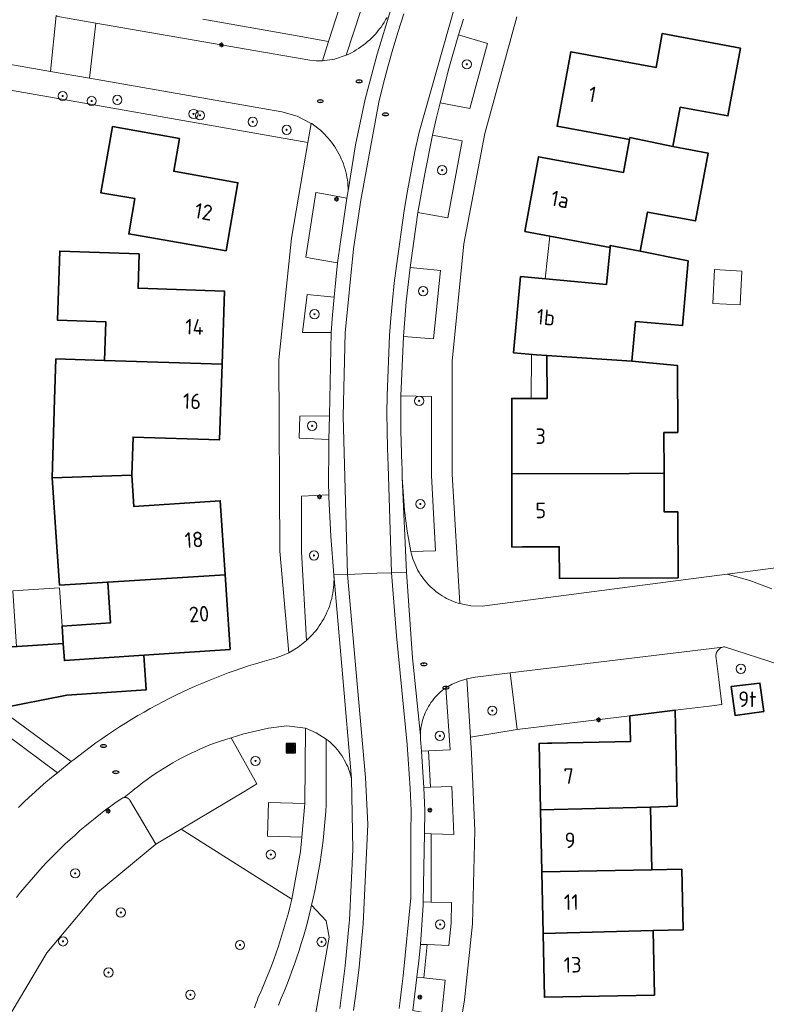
# Model space of a CAD drawing. Header units: metres. Extents: x 152610 to 160096, y 456114 to 462495.
# Tile 553 of 938: x 158863 to 158928, y 459819 to 459904. Entities that reach past the tile are written whole.
import ezdxf
from ezdxf.enums import TextEntityAlignment as Align

# ---------------------------------------------------------------- set-up
doc = ezdxf.new("R2010")
doc.units = ezdxf.units.M
doc.header["$LTSCALE"] = 0.5
doc.layers.get('0').update_dxf_attribs({"linetype": 'CONTINUOUS'})
for name, color, linetype, lineweight in [('B-PV-GR-BEPLANTING_CULTUUR_BOSPLANTSOEN-GV', 251, 'CONTINUOUS', 18), ('B-PV-GR-BEPLANTING_CULTUUR_HEESTERS-GV', 251, 'CONTINUOUS', 18), ('B-PV-GR-BOOM-S', 251, 'CONTINUOUS', 25), ('B-PV-GR-HAAG-GV', 251, 'CONTINUOUS', 13), ('B-PV-IE-MEUBILAIR-S', 251, 'CONTINUOUS', 25), ('B-PV-IE-MEUBILAIR_WEGMEUBILAIR_AFVALBAK-S', 251, 'CONTINUOUS', 25), ('B-PV-OG-BEBOUWING-GV', 6, 'CONTINUOUS', 35), ('B-PV-OG-BEBOUWING-T18', 1, 'CONTINUOUS', 18), ('B-PV-OG-BEBOUWING_OVERBOUWING-GV', 251, 'CONTINUOUS', 18), ('B-PV-OG-BEBOUWING_SCHUUR-GV', 251, 'CONTINUOUS', 18), ('B-PV-OG-TERREIN_BEGROEID-GV', 251, 'CONTINUOUS', 18), ('B-PV-VH-GESLOTENVERHARDING_ASFALT-GV', 251, 'CONTINUOUS', 18), ('B-PV-VH-ONVERHARD_ZAND-GV', 251, 'CONTINUOUS', 18), ('B-PV-VH-OPENVERHARDING_BETONSTRAATSTEEN-GV', 251, 'CONTINUOUS', 18), ('B-PV-VH-OPENVERHARDING_TEGEL-GV', 251, 'CONTINUOUS', 18)]:
    doc.layers.add(name, color=color, linetype=linetype, lineweight=lineweight)
doc.styles.add('NLCS-ISO', font='NLCS-ISO.ttf')
doc.styles.add('NLCS-ISO-M750-T18', font='NLCS-ISO.ttf', dxfattribs={"height": 1.35})

# ---------------------------------------------------------------- blocks, each defined once
blk = doc.blocks.new('SIE-WEG_AFVALBAK-SO')
h = blk.add_hatch(color=256)
h.dxf.hatch_style = 1
h.paths.add_polyline_path([(-1.5, -1.5), (1.5, -1.5), (1.5, 1.5), (-1.5, 1.5)])
for points in [[(-2, -2), (2, -2), (2, 2), (-2, 2)], [(-1.5, -1.5), (1.5, -1.5), (1.5, 1.5), (-1.5, 1.5)]]:
    blk.add_lwpolyline(points, close=True)
blk = doc.blocks.new('SIE-MEUBILAIR_PAAL_LICHTMAST-SO')
for points in [[(-0.62, 0), (-1, 0)], [(-0.71, 0.71), (-0.44, 0.44)], [(0, 1), (0, 0.62)], [(0.44, 0.44), (0.71, 0.71)], [(1, 0), (0.62, 0)], [(-0.71, -0.71), (-0.44, -0.44)], [(0, -0.62), (0, -1)], [(0.44, -0.44), (0.71, -0.71)]]:
    blk.add_lwpolyline(points)
blk.add_circle((0, 0), 0.5)
blk = doc.blocks.new('SIE-MEUBILAIR_PUT_RIOOLPUT-SO')
blk.add_ellipse((0, 0), major_axis=(1.25, 0), ratio=0.54)
at = {"style": 'NLCS-ISO'}
blk.add_text('ri', height=0.75, dxfattribs=at).set_placement((-0.04, 0.07), align=Align.MIDDLE_CENTER)
blk = doc.blocks.new('SGR-BOOM_GBKN-SO')
at = {"linetype": 'ByBlock', "lineweight": 18}
h = blk.add_hatch(color=0, dxfattribs=at)
h.dxf.hatch_style = 1
edge = h.paths.add_edge_path()
edge.add_arc((0, 0), 0.25, 0, 360)
at = {"color": 0, "linetype": 'ByBlock', "lineweight": 18}
for radius in [2, 0.25]:
    blk.add_circle((0, 0), radius, dxfattribs=at)
at = {"color": 0, "linetype": 'ByBlock', "lineweight": 18, "style": 'NLCS-ISO'}
blk.add_attdef('SOORT', (2.5, 0), '', height=1.5, dxfattribs=at)

msp = doc.modelspace()

# ---------------------------------------------------------------- linework, layer by layer
at = {"layer": 'B-PV-GR-BEPLANTING_CULTUUR_BOSPLANTSOEN-GV', "flags": 128}
msp.add_lwpolyline([(158877.069, 459834.137), (158886.651, 459828.066), (158887.416, 459832.187), (158887.531, 459833.435), (158884.538, 459833.52), (158884.622, 459836.451), (158887.8, 459836.36), (158887.83, 459842.89), (158886.234, 459843.077), (158884.64, 459842.88), (158882.486, 459842.404), (158881.394, 459842.059), (158883.629, 459838.049), (158882.49, 459837.37)], close=True, dxfattribs=at)
for points in [[(158883.417, 459818.63), (158883.546, 459818.969), (158883.667, 459819.311), (158883.72, 459819.47), (158883.968, 459820.022), (158884.208, 459820.578), (158884.441, 459821.137), (158884.666, 459821.699), (158884.884, 459822.263), (158885.095, 459822.831), (158885.298, 459823.401), (158885.493, 459823.974), (158885.681, 459824.55), (158885.861, 459825.128), (158886.034, 459825.708), (158886.199, 459826.29), (158886.356, 459826.875), (158886.505, 459827.461), (158886.647, 459828.05), (158886.651, 459828.066), (158877.069, 459834.137), (158874.86, 459832.82), (158869.815, 459828.636), (158865.399, 459823.397), (158861.187, 459816.33)], [(158888.5, 459816.89), (158889.904, 459824.749), (158889.632, 459826.181), (158888.378, 459827.529), (158888.317, 459827.274), (158888.165, 459826.658), (158888.005, 459826.045), (158887.837, 459825.433), (158887.662, 459824.824), (158887.479, 459824.217), (158887.288, 459823.612), (158887.089, 459823.01), (158886.883, 459822.41), (158886.67, 459821.813), (158886.449, 459821.218), (158886.22, 459820.627), (158885.984, 459820.038), (158885.741, 459819.453), (158885.49, 459818.87)]]:
    msp.add_lwpolyline(points, dxfattribs=at)
at = {"layer": 'B-PV-GR-BEPLANTING_CULTUUR_HEESTERS-GV', "flags": 128}
msp.add_lwpolyline([(158866.54, 459904.59), (158869.649, 459904.051), (158888.23, 459900.83), (158888.774, 459900.785), (158889.32, 459900.788), (158889.85, 459902.46), (158886.8, 459903), (158878.932, 459904.407)], dxfattribs=at)
for points in [[(158865.714, 459899.853), (158859.448, 459900.94), (158858.796, 459898.855), (158888.056, 459893.697), (158888.342, 459895.356), (158887.121, 459895.988), (158885.8, 459896.37), (158869.097, 459899.267)], [(158906.2, 459842.76), (158905.59, 459847.7), (158903.29, 459847.4), (158902.565, 459847.316), (158901.85, 459847.165), (158902.164, 459842.095)]]:
    msp.add_lwpolyline(points, close=True, dxfattribs=at)
at = {"layer": 'B-PV-GR-HAAG-GV', "flags": 128}
msp.add_lwpolyline([(158894.55, 459910.99), (158891.38, 459901.27), (158891.602, 459901.373), (158891.821, 459901.484), (158892.036, 459901.602), (158892.247, 459901.726), (158892.454, 459901.858), (158892.656, 459901.996), (158892.854, 459902.141), (158893.047, 459902.292), (158893.235, 459902.449), (158893.418, 459902.612), (158893.595, 459902.782), (158893.767, 459902.957), (158893.933, 459903.137), (158894.093, 459903.323), (158894.246, 459903.514), (158894.394, 459903.709), (158894.535, 459903.91), (158894.669, 459904.115), (158894.797, 459904.324), (158894.918, 459904.537)], dxfattribs=at)
for points in [[(158903.617, 459902.294), (158901.126, 459903.04), (158900.287, 459900.104), (158899.517, 459897.15), (158902.111, 459896.637)], [(158901.441, 459893.832), (158898.867, 459894.341), (158898.182, 459890.987), (158897.597, 459887.615), (158900.18, 459887.155)], [(158888.424, 459883.646), (158890.63, 459883.249), (158890.702, 459883.85), (158890.78, 459884.45), (158890.81, 459884.66), (158891.442, 459888.878), (158889.255, 459889.26), (158888.75, 459889.348), (158887.869, 459883.746)], [(158899.542, 459882.579), (158896.919, 459882.856), (158896.582, 459879.865), (158896.335, 459876.866), (158898.958, 459876.666)], [(158890.318, 459880.285), (158887.977, 459880.508), (158887.581, 459877.207), (158890.081, 459877.211), (158890.188, 459878.749)], [(158898.766, 459871.666), (158896.122, 459871.723), (158896.12, 459868.721), (158896.21, 459865.72), (158896.23, 459865.51), (158896.225, 459865.069), (158896.236, 459864.628), (158896.431, 459861.757), (158896.663, 459859.976), (158896.981, 459858.208), (158899.132, 459858.258), (158898.76, 459864.82)], [(158889.878, 459867.932), (158889.921, 459869.99), (158887.352, 459869.957), (158887.292, 459868.056)], [(158889.87, 459862.93), (158889.864, 459863.128), (158887.511, 459863.019), (158887.492, 459858.181), (158887.936, 459850.503), (158888.112, 459850.666), (158888.282, 459850.834), (158888.446, 459851.008), (158888.604, 459851.187), (158888.757, 459851.372), (158888.903, 459851.561), (158889.042, 459851.756), (158889.175, 459851.955), (158889.302, 459852.158), (158889.421, 459852.365), (158889.534, 459852.576), (158889.639, 459852.791), (158889.737, 459853.01), (158889.828, 459853.231), (158889.911, 459853.455), (158889.987, 459853.682), (158890.055, 459853.912), (158890.115, 459854.143), (158890.168, 459854.376), (158890.213, 459854.612), (158890.25, 459854.848), (158890.279, 459855.085), (158890.3, 459855.324), (158890.313, 459855.563), (158890.318, 459855.802), (158890.315, 459856.041), (158890.31, 459856.18), (158890.047, 459859.552)]]:
    msp.add_lwpolyline(points, close=True, dxfattribs=at)
at = {"layer": 'B-PV-OG-BEBOUWING-GV', "flags": 128}
for points in [[(158925.58, 459901.88), (158918.79, 459903.15), (158918.25, 459900.2), (158910.87, 459901.57), (158909.67, 459895.1), (158915.96, 459893.96), (158915.99, 459894.123), (158919.72, 459893.36), (158920.35, 459896.76), (158924.48, 459896)], [(158876.92, 459894.05), (158871.1, 459895.08), (158870.09, 459889.34), (158873.05, 459888.83), (158872.51, 459885.77), (158880.95, 459884.31), (158881.98, 459890.21), (158876.42, 459891.2)], [(158919.72, 459893.36), (158915.99, 459894.123), (158915.96, 459893.96), (158915.44, 459891.1), (158908.06, 459892.46), (158906.87, 459885.98), (158909.028, 459885.577), (158914.26, 459884.6), (158914.276, 459884.772), (158916.88, 459884.27), (158917.52, 459887.66), (158921.66, 459886.89), (158922.76, 459892.78)], [(158916.88, 459884.27), (158914.276, 459884.772), (158914.26, 459884.6), (158913.96, 459881.39), (158908.682, 459881.871), (158906.5, 459882.07), (158905.9, 459875.46), (158907.893, 459875.289), (158908.787, 459875.212), (158916.16, 459874.73), (158916.47, 459878.17), (158920.55, 459877.81), (158921.05, 459883.43)], [(158873.42, 459884.05), (158866.52, 459884.28), (158866.32, 459878.29), (158870.52, 459878.14), (158870.403, 459874.784), (158880.604, 459874.453), (158880.82, 459880.79), (158873.32, 459881.05)], [(158916.16, 459874.73), (158908.787, 459875.212), (158908.806, 459871.49), (158907.74, 459871.49), (158905.74, 459871.49), (158905.745, 459864.951), (158915.945, 459864.992), (158918.945, 459865.005), (158918.94, 459868.537), (158920.14, 459868.54), (158920.12, 459874.34)], [(158872.78, 459864.85), (158872.89, 459868.14), (158880.38, 459867.89), (158880.604, 459874.453), (158870.403, 459874.784), (158866.189, 459874.921), (158866.08, 459871.39), (158865.87, 459864.61)], [(158880.883, 459856.196), (158880.45, 459862.62), (158872.96, 459862.11), (158872.78, 459864.85), (158865.87, 459864.61), (158866.27, 459858.63), (158866.492, 459855.306), (158870.683, 459855.565)], [(158915.945, 459864.992), (158905.745, 459864.951), (158905.75, 459858.6), (158906.67, 459858.605), (158908.457, 459858.614), (158909.853, 459858.621), (158909.866, 459855.881), (158920.179, 459855.932), (158920.15, 459861.65), (158918.961, 459861.644), (158918.945, 459865.005)], [(158881.32, 459849.71), (158880.883, 459856.196), (158870.683, 459855.565), (158870.92, 459852.02), (158866.73, 459851.74), (158866.83, 459850.243), (158866.93, 459848.746), (158873.81, 459849.21)], [(158866.93, 459848.746), (158866.83, 459850.243), (158860.148, 459849.797), (158857.273, 459847.63), (158861.25, 459844.6), (158867.13, 459845.75), (158874.01, 459846.21), (158873.81, 459849.21)], [(158927.59, 459844.33), (158927.26, 459846.8), (158924.77, 459846.49), (158925.1, 459844)], [(158908.238, 459835.807), (158917.762, 459836.048), (158920.07, 459836.133), (158919.912, 459844.44), (158915.976, 459843.958), (158916.022, 459841.726), (158909.209, 459841.583), (158908.849, 459841.575), (158908.12, 459841.56)], [(158917.878, 459830.607), (158917.762, 459836.048), (158908.238, 459835.807), (158908.348, 459830.412)], [(158908.457, 459825.078), (158917.991, 459825.324), (158920.595, 459825.379), (158920.483, 459830.656), (158917.878, 459830.607), (158908.348, 459830.412)], [(158918.11, 459819.73), (158917.991, 459825.324), (158908.457, 459825.078), (158908.57, 459819.54)]]:
    msp.add_lwpolyline(points, close=True, dxfattribs=at)
at = {"layer": 'B-PV-OG-BEBOUWING_OVERBOUWING-GV', "flags": 128}
for points in [[(158914.26, 459884.6), (158909.041, 459885.575), (158908.646, 459881.874), (158908.682, 459881.871), (158913.96, 459881.39)], [(158907.893, 459875.289), (158907.435, 459875.328), (158907.418, 459871.49), (158907.74, 459871.49), (158908.806, 459871.49), (158908.787, 459875.212)], [(158866.73, 459851.74), (158866.508, 459855.07), (158862.453, 459854.805), (158862.769, 459849.972), (158866.83, 459850.243)]]:
    msp.add_lwpolyline(points, close=True, dxfattribs=at)
at = {"layer": 'B-PV-OG-BEBOUWING_SCHUUR-GV', "flags": 128}
msp.add_lwpolyline([(158925.705, 459882.536), (158923.326, 459882.667), (158923.165, 459879.734), (158925.544, 459879.603)], close=True, dxfattribs=at)
at = {"layer": 'B-PV-OG-TERREIN_BEGROEID-GV', "flags": 128}
for points in [[(158900.39, 459841.01), (158900.013, 459846.394), (158899.849, 459846.274), (158899.69, 459846.148), (158899.535, 459846.016), (158899.386, 459845.878), (158899.243, 459845.734), (158899.105, 459845.584), (158898.974, 459845.429), (158898.848, 459845.27), (158898.729, 459845.105), (158898.617, 459844.936), (158898.511, 459844.762), (158898.412, 459844.585), (158898.321, 459844.403), (158898.236, 459844.218), (158898.159, 459844.031), (158898.089, 459843.84), (158898.027, 459843.646), (158897.972, 459843.451), (158897.926, 459843.253), (158897.887, 459843.053), (158897.856, 459842.853), (158897.833, 459842.651), (158897.817, 459842.448), (158897.81, 459842.245), (158897.811, 459842.042), (158897.82, 459841.839), (158897.837, 459841.636), (158897.841, 459841.596), (158897.893, 459840.9), (158898.512, 459840.928)], [(158900.72, 459833.66), (158900.55, 459837.84), (158898.683, 459837.773), (158898.11, 459837.75), (158898.196, 459835.751), (158898.17, 459833.75), (158898.735, 459833.731)], [(158898.741, 459827.804), (158898.06, 459827.82), (158898.04, 459827.52), (158897.816, 459824.129), (158898.392, 459824.108), (158900.27, 459824.04), (158900.47, 459825.97), (158900.52, 459827.76)], [(158898.121, 459821.224), (158897.504, 459821.28), (158897.34, 459819.839), (158897.152, 459818.4), (158897.771, 459818.291), (158899.64, 459817.96), (158899.97, 459821.03)]]:
    msp.add_lwpolyline(points, close=True, dxfattribs=at)
for points in [[(158890.833, 459818.575), (158891.295, 459822.281), (158891.64, 459826), (158891.66, 459826.23), (158891.938, 459832.367), (158891.84, 459838.51), (158891.788, 459838.723), (158891.728, 459838.933), (158891.661, 459839.141), (158891.585, 459839.347), (158891.503, 459839.549), (158891.413, 459839.749), (158891.316, 459839.945), (158891.212, 459840.138), (158891.101, 459840.326), (158890.983, 459840.51), (158890.858, 459840.69), (158890.727, 459840.866), (158890.589, 459841.036), (158890.446, 459841.201), (158890.296, 459841.361), (158890.141, 459841.515), (158889.98, 459841.663), (158889.814, 459841.806), (158889.65, 459841.937), (158889.65, 459836.51), (158889.639, 459836.306), (158889.601, 459835.673), (158889.554, 459835.04), (158889.5, 459834.409), (158889.438, 459833.777), (158889.367, 459833.147), (158889.289, 459832.518), (158889.203, 459831.89), (158889.108, 459831.262), (158889.006, 459830.637), (158888.896, 459830.012), (158888.778, 459829.389), (158888.653, 459828.767), (158888.519, 459828.147), (158888.378, 459827.529), (158889.632, 459826.181), (158889.904, 459824.749), (158888.5, 459816.89)], [(158861.187, 459816.33), (158865.399, 459823.397), (158869.815, 459828.636), (158874.86, 459832.82), (158872.612, 459836.634), (158872.608, 459836.641), (158872.603, 459836.649), (158872.598, 459836.656), (158872.593, 459836.663), (158872.588, 459836.67), (158872.583, 459836.677), (158872.578, 459836.684), (158872.573, 459836.691), (158872.567, 459836.698), (158872.562, 459836.705), (158872.556, 459836.711), (158872.55, 459836.718), (158872.544, 459836.724), (158872.538, 459836.73), (158872.532, 459836.736), (158872.526, 459836.742), (158872.519, 459836.748), (158872.513, 459836.754), (158872.506, 459836.76), (158872.5, 459836.765), (158872.493, 459836.771), (158872.486, 459836.776), (158872.479, 459836.782), (158872.472, 459836.787), (158872.465, 459836.792), (158872.458, 459836.796), (158872.451, 459836.801), (158872.443, 459836.806), (158872.436, 459836.81), (158872.428, 459836.815), (158872.421, 459836.819), (158872.413, 459836.823), (158872.405, 459836.827), (158872.398, 459836.831), (158872.39, 459836.834), (158872.382, 459836.838), (158872.374, 459836.841), (158872.366, 459836.845), (158872.358, 459836.848), (158872.349, 459836.851), (158872.341, 459836.854), (158872.333, 459836.856), (158872.325, 459836.859), (158872.316, 459836.861), (158872.308, 459836.864), (158872.299, 459836.866), (158872.291, 459836.868), (158872.283, 459836.87), (158872.274, 459836.871), (158872.266, 459836.873), (158872.257, 459836.874), (158872.248, 459836.875), (158872.24, 459836.876), (158872.231, 459836.877), (158872.222, 459836.878), (158872.214, 459836.879), (158872.205, 459836.879), (158872.196, 459836.88), (158872.188, 459836.88), (158872.179, 459836.88), (158872.17, 459836.88), (158872.162, 459836.88), (158872.153, 459836.879), (158872.144, 459836.879), (158872.136, 459836.878), (158872.127, 459836.877), (158872.007, 459836.849), (158871.898, 459836.792), (158871.429, 459836.465), (158870.965, 459836.132), (158870.505, 459835.792), (158870.05, 459835.445), (158869.6, 459835.093), (158869.156, 459834.734), (158868.716, 459834.369), (158868.281, 459833.997), (158867.852, 459833.62), (158867.427, 459833.237), (158867.009, 459832.848), (158866.596, 459832.453), (158866.188, 459832.052), (158865.786, 459831.646), (158865.39, 459831.234), (158864.999, 459830.816), (158864.615, 459830.393), (158864.236, 459829.965), (158863.863, 459829.532), (158863.497, 459829.093), (158863.136, 459828.649), (158862.782, 459828.201)]]:
    msp.add_lwpolyline(points, dxfattribs=at)
at = {"layer": 'B-PV-VH-GESLOTENVERHARDING_ASFALT-GV', "flags": 128}
for points in [[(158896.387, 459904.845), (158895.89, 459903.33), (158895.422, 459901.806), (158894.983, 459900.273), (158894.574, 459898.732), (158894.194, 459897.184), (158892.629, 459888.7), (158891.997, 459884.482), (158891.281, 459877.184), (158891.121, 459869.963), (158891.496, 459856.226), (158894.04, 459856.326), (158895.303, 459856.375), (158895.011, 459865.666), (158894.954, 459867.184), (158894.92, 459868.703), (158894.909, 459870.223), (158894.922, 459871.742), (158895.138, 459876.947), (158895.252, 459878.465), (158895.388, 459879.982), (158895.547, 459881.496), (158895.729, 459883.008), (158896.412, 459887.803), (158896.695, 459889.509), (158897.003, 459891.21), (158897.337, 459892.907), (158897.695, 459894.598), (158901.305, 459907.377)], [(158901.305, 459907.377), (158897.695, 459894.598), (158897.337, 459892.907), (158897.003, 459891.21), (158896.695, 459889.509), (158896.412, 459887.803), (158895.729, 459883.008), (158895.547, 459881.496), (158895.388, 459879.982), (158895.252, 459878.465), (158895.138, 459876.947), (158894.922, 459871.742), (158894.909, 459870.223), (158894.92, 459868.703), (158894.954, 459867.184), (158895.011, 459865.666), (158895.303, 459856.375), (158896.595, 459856.426), (158896.236, 459864.628), (158896.225, 459865.069), (158896.23, 459865.51), (158896.21, 459865.72), (158896.12, 459868.721), (158896.122, 459871.723), (158896.335, 459876.866), (158896.582, 459879.865), (158896.919, 459882.856), (158897.597, 459887.615), (158898.182, 459890.987), (158898.867, 459894.341), (158899.183, 459895.748), (158899.517, 459897.15), (158900.287, 459900.104), (158901.126, 459903.04), (158901.538, 459904.385)], [(158894.918, 459904.537), (158894.797, 459904.324), (158894.669, 459904.115), (158894.535, 459903.91), (158894.394, 459903.709), (158894.246, 459903.514), (158894.093, 459903.323), (158893.933, 459903.137), (158893.767, 459902.957), (158893.595, 459902.782), (158893.418, 459902.612), (158893.235, 459902.449), (158893.047, 459902.292), (158892.854, 459902.141), (158892.656, 459901.996), (158892.454, 459901.858), (158892.247, 459901.726), (158892.036, 459901.602), (158891.821, 459901.484), (158891.602, 459901.373), (158891.38, 459901.27), (158890.371, 459900.938), (158889.32, 459900.788), (158888.774, 459900.785), (158888.23, 459900.83), (158869.649, 459904.051), (158869.097, 459899.267), (158885.8, 459896.37), (158887.121, 459895.988), (158888.342, 459895.356), (158888.38, 459895.331), (158888.576, 459895.197), (158888.767, 459895.056), (158888.954, 459894.908), (158889.136, 459894.754), (158889.312, 459894.595), (158889.483, 459894.429), (158889.648, 459894.258), (158889.808, 459894.082), (158889.961, 459893.9), (158890.108, 459893.713), (158890.249, 459893.521), (158890.383, 459893.325), (158890.51, 459893.124), (158890.631, 459892.919), (158890.745, 459892.71), (158890.852, 459892.497), (158890.951, 459892.281), (158891.043, 459892.062), (158891.128, 459891.84), (158891.205, 459891.615), (158891.275, 459891.387), (158891.337, 459891.158), (158891.391, 459890.926), (158891.437, 459890.693), (158891.476, 459890.458), (158891.506, 459890.222), (158891.529, 459889.985), (158891.543, 459889.748), (158891.55, 459889.51), (158892.193, 459893.502), (158893.026, 459897.459), (158894.046, 459901.371), (158895.25, 459905.23)], [(158895.25, 459905.23), (158894.046, 459901.371), (158893.026, 459897.459), (158892.193, 459893.502), (158891.55, 459889.51), (158891.442, 459888.878), (158890.81, 459884.66), (158890.78, 459884.45), (158890.702, 459883.85), (158890.63, 459883.249), (158890.463, 459881.768), (158890.318, 459880.285), (158890.188, 459878.749), (158890.081, 459877.211), (158889.921, 459869.99), (158889.878, 459867.932), (158889.86, 459867.06), (158889.83, 459864.17), (158889.864, 459863.128), (158889.87, 459862.93), (158890.047, 459859.552), (158890.31, 459856.18), (158891.496, 459856.226), (158891.121, 459869.963), (158891.281, 459877.184), (158891.997, 459884.482), (158892.629, 459888.7), (158894.194, 459897.184), (158894.574, 459898.732), (158894.983, 459900.273), (158895.422, 459901.806), (158895.89, 459903.33), (158896.387, 459904.845)], [(158892.021, 459818.408), (158892.269, 459820.278), (158892.488, 459822.152), (158892.677, 459824.028), (158892.836, 459825.908), (158893.242, 459834.533), (158893.036, 459838.613), (158892.248, 459847.716), (158891.496, 459856.226), (158890.31, 459856.18), (158891.052, 459847.613), (158891.84, 459838.51), (158891.938, 459832.367), (158891.66, 459826.23), (158891.64, 459826), (158891.295, 459822.281), (158890.833, 459818.575)], [(158895.963, 459818.566), (158896.059, 459819.275), (158896.149, 459819.985), (158896.233, 459820.695), (158896.311, 459821.406), (158896.977, 459828.171), (158896.971, 459833.799), (158896.991, 459834.443), (158897, 459835.088), (158896.996, 459835.733), (158896.98, 459836.377), (158896.953, 459837.021), (158896.913, 459837.665), (158896.648, 459841.465), (158895.731, 459850.893), (158895.303, 459856.375), (158894.04, 459856.326), (158891.496, 459856.226), (158892.248, 459847.716), (158893.036, 459838.613), (158893.242, 459834.533), (158892.836, 459825.908), (158892.677, 459824.028), (158892.488, 459822.152), (158892.269, 459820.278), (158892.021, 459818.408)], [(158897.152, 459818.4), (158897.34, 459819.839), (158897.504, 459821.28), (158897.664, 459822.704), (158897.816, 459824.129), (158898.04, 459827.52), (158898.06, 459827.82), (158898.17, 459833.75), (158898.196, 459835.751), (158898.11, 459837.75), (158897.893, 459840.9), (158897.841, 459841.596), (158897.837, 459841.636), (158897.82, 459841.839), (158897.811, 459842.042), (158897.81, 459842.245), (158897.122, 459849.003), (158896.595, 459856.426), (158895.303, 459856.375), (158895.731, 459850.893), (158896.648, 459841.465), (158896.913, 459837.665), (158896.953, 459837.021), (158896.98, 459836.377), (158896.996, 459835.733), (158897, 459835.088), (158896.991, 459834.443), (158896.971, 459833.799), (158896.977, 459828.171), (158896.311, 459821.406), (158896.233, 459820.695), (158896.149, 459819.985), (158896.059, 459819.275), (158895.963, 459818.566)]]:
    msp.add_lwpolyline(points, dxfattribs=at)
at = {"layer": 'B-PV-VH-ONVERHARD_ZAND-GV', "flags": 128}
msp.add_lwpolyline([(158894.55, 459910.99), (158891.38, 459901.27), (158891.602, 459901.373), (158891.821, 459901.484), (158892.036, 459901.602), (158892.247, 459901.726), (158892.454, 459901.858), (158892.656, 459901.996), (158892.854, 459902.141), (158893.047, 459902.292), (158893.235, 459902.449), (158893.418, 459902.612), (158893.595, 459902.782), (158893.767, 459902.957), (158893.933, 459903.137), (158894.093, 459903.323), (158894.246, 459903.514), (158894.394, 459903.709), (158894.535, 459903.91), (158894.669, 459904.115), (158894.797, 459904.324), (158894.918, 459904.537)], dxfattribs=at)
for points in [[(158903.617, 459902.294), (158901.126, 459903.04), (158900.287, 459900.104), (158899.517, 459897.15), (158902.111, 459896.637)], [(158901.441, 459893.832), (158898.867, 459894.341), (158898.182, 459890.987), (158897.597, 459887.615), (158900.18, 459887.155)], [(158888.424, 459883.646), (158890.63, 459883.249), (158890.702, 459883.85), (158890.78, 459884.45), (158890.81, 459884.66), (158891.442, 459888.878), (158889.255, 459889.26), (158888.75, 459889.348), (158887.869, 459883.746)], [(158899.542, 459882.579), (158896.919, 459882.856), (158896.582, 459879.865), (158896.335, 459876.866), (158898.958, 459876.666)], [(158890.318, 459880.285), (158887.977, 459880.508), (158887.581, 459877.207), (158890.081, 459877.211), (158890.188, 459878.749)], [(158898.766, 459871.666), (158896.122, 459871.723), (158896.12, 459868.721), (158896.21, 459865.72), (158896.23, 459865.51), (158896.225, 459865.069), (158896.236, 459864.628), (158896.431, 459861.757), (158896.663, 459859.976), (158896.981, 459858.208), (158899.132, 459858.258), (158898.76, 459864.82)], [(158889.878, 459867.932), (158889.921, 459869.99), (158887.352, 459869.957), (158887.292, 459868.056)], [(158889.87, 459862.93), (158889.864, 459863.128), (158887.511, 459863.019), (158887.492, 459858.181), (158887.936, 459850.503), (158888.112, 459850.666), (158888.282, 459850.834), (158888.446, 459851.008), (158888.604, 459851.187), (158888.757, 459851.372), (158888.903, 459851.561), (158889.042, 459851.756), (158889.175, 459851.955), (158889.302, 459852.158), (158889.421, 459852.365), (158889.534, 459852.576), (158889.639, 459852.791), (158889.737, 459853.01), (158889.828, 459853.231), (158889.911, 459853.455), (158889.987, 459853.682), (158890.055, 459853.912), (158890.115, 459854.143), (158890.168, 459854.376), (158890.213, 459854.612), (158890.25, 459854.848), (158890.279, 459855.085), (158890.3, 459855.324), (158890.313, 459855.563), (158890.318, 459855.802), (158890.315, 459856.041), (158890.31, 459856.18), (158890.047, 459859.552)]]:
    msp.add_lwpolyline(points, close=True, dxfattribs=at)
at = {"layer": 'B-PV-VH-OPENVERHARDING_BETONSTRAATSTEEN-GV', "flags": 128}
for points in [[(158839.108, 459905.557), (158854.746, 459902.774), (158856.915, 459902.383), (158858.1, 459902.17), (158859.448, 459900.94), (158865.714, 459899.853), (158866.211, 459904.705)], [(158928.29, 459854.97), (158926.391, 459855.712), (158924.421, 459856.237), (158920.16, 459855.695), (158903.17, 459853.46), (158902.196, 459853.498), (158901.24, 459853.692), (158901.099, 459853.734), (158900.89, 459853.802), (158900.684, 459853.878), (158900.481, 459853.962), (158900.28, 459854.053), (158900.084, 459854.151), (158899.891, 459854.256), (158899.702, 459854.368), (158899.517, 459854.487), (158899.337, 459854.613), (158899.161, 459854.745), (158898.991, 459854.883), (158898.825, 459855.028), (158898.665, 459855.178), (158898.51, 459855.334), (158898.362, 459855.496), (158898.219, 459855.663), (158898.082, 459855.835), (158897.952, 459856.012), (158897.828, 459856.194), (158897.711, 459856.38), (158897.601, 459856.57), (158897.498, 459856.764), (158897.402, 459856.961), (158897.313, 459857.162), (158897.231, 459857.366), (158897.157, 459857.573), (158897.091, 459857.782), (158897.032, 459857.994), (158896.981, 459858.208), (158896.663, 459859.976), (158896.431, 459861.757), (158896.236, 459864.628), (158896.595, 459856.426), (158897.122, 459849.003), (158897.81, 459842.245), (158897.817, 459842.448), (158897.833, 459842.651), (158897.856, 459842.853), (158897.887, 459843.053), (158897.926, 459843.253), (158897.972, 459843.451), (158898.027, 459843.646), (158898.089, 459843.84), (158898.159, 459844.031), (158898.236, 459844.218), (158898.321, 459844.403), (158898.412, 459844.585), (158898.511, 459844.762), (158898.617, 459844.936), (158898.729, 459845.105), (158898.848, 459845.27), (158898.974, 459845.429), (158899.105, 459845.584), (158899.243, 459845.734), (158899.386, 459845.878), (158899.535, 459846.016), (158899.69, 459846.148), (158899.849, 459846.274), (158900.013, 459846.394), (158900.56, 459846.71), (158901.195, 459846.966), (158901.85, 459847.165), (158902.565, 459847.316), (158903.29, 459847.4), (158905.59, 459847.7), (158924.033, 459849.915), (158924.111, 459849.931), (158924.19, 459849.94), (158929.01, 459848.39)], [(158862.782, 459828.201), (158863.136, 459828.649), (158863.497, 459829.093), (158863.863, 459829.532), (158864.236, 459829.965), (158864.615, 459830.393), (158864.999, 459830.816), (158865.39, 459831.234), (158865.786, 459831.646), (158866.188, 459832.052), (158866.596, 459832.453), (158867.009, 459832.848), (158867.427, 459833.237), (158867.852, 459833.62), (158868.281, 459833.997), (158868.716, 459834.369), (158869.156, 459834.734), (158869.6, 459835.093), (158870.05, 459835.445), (158870.505, 459835.792), (158870.965, 459836.132), (158871.429, 459836.465), (158871.898, 459836.792), (158872.007, 459836.849), (158872.127, 459836.877), (158872.69, 459837.33), (158872.699, 459837.338), (158873.042, 459837.622), (158873.39, 459837.899), (158873.743, 459838.17), (158874.101, 459838.435), (158874.464, 459838.693), (158874.831, 459838.945), (158875.202, 459839.19), (158875.578, 459839.429), (158875.958, 459839.66), (158876.342, 459839.885), (158876.731, 459840.103), (158877.122, 459840.314), (158877.518, 459840.517), (158877.918, 459840.714), (158878.321, 459840.903), (158878.727, 459841.085), (158879.136, 459841.26), (158879.548, 459841.428), (158879.964, 459841.587), (158880.382, 459841.74), (158881.394, 459842.059), (158882.486, 459842.404), (158884.64, 459842.88), (158886.234, 459843.077), (158887.83, 459842.89), (158888.781, 459842.491), (158889.65, 459841.937), (158889.814, 459841.806), (158889.98, 459841.663), (158890.141, 459841.515), (158890.296, 459841.361), (158890.446, 459841.201), (158890.589, 459841.036), (158890.727, 459840.866), (158890.858, 459840.69), (158890.983, 459840.51), (158891.101, 459840.326), (158891.212, 459840.138), (158891.316, 459839.945), (158891.413, 459839.749), (158891.503, 459839.549), (158891.585, 459839.347), (158891.661, 459839.141), (158891.728, 459838.933), (158891.788, 459838.723), (158891.84, 459838.51), (158891.052, 459847.613), (158890.31, 459856.18), (158890.315, 459856.041), (158890.318, 459855.802), (158890.313, 459855.563), (158890.3, 459855.324), (158890.279, 459855.085), (158890.25, 459854.848), (158890.213, 459854.612), (158890.168, 459854.376), (158890.115, 459854.143), (158890.055, 459853.912), (158889.987, 459853.682), (158889.911, 459853.455), (158889.828, 459853.231), (158889.737, 459853.01), (158889.639, 459852.791), (158889.534, 459852.576), (158889.421, 459852.365), (158889.302, 459852.158), (158889.175, 459851.955), (158889.042, 459851.756), (158888.903, 459851.561), (158888.757, 459851.372), (158888.604, 459851.187), (158888.446, 459851.008), (158888.282, 459850.834), (158888.112, 459850.666), (158887.936, 459850.503), (158887.196, 459849.919), (158886.386, 459849.437), (158885.848, 459849.19), (158885.29, 459848.99), (158884.691, 459848.826), (158884.095, 459848.655), (158883.501, 459848.475), (158882.909, 459848.288), (158882.319, 459848.094), (158881.733, 459847.892), (158881.148, 459847.682), (158880.567, 459847.465), (158879.988, 459847.24), (158879.413, 459847.008), (158878.84, 459846.769), (158878.271, 459846.522), (158877.704, 459846.267), (158877.141, 459846.006), (158876.582, 459845.737), (158876.026, 459845.461), (158875.473, 459845.178), (158874.925, 459844.888), (158874.38, 459844.591), (158873.839, 459844.287), (158873.302, 459843.976), (158872.769, 459843.658), (158872.24, 459843.333), (158871.715, 459843.001), (158871.195, 459842.663), (158870.679, 459842.318), (158870.168, 459841.966), (158869.661, 459841.608), (158869.159, 459841.243), (158868.661, 459840.872), (158868.168, 459840.495), (158867.681, 459840.111), (158867.53, 459839.99), (158866.32, 459839.02), (158865.821, 459838.608), (158865.326, 459838.19), (158864.837, 459837.766), (158864.353, 459837.336), (158863.875, 459836.9), (158863.402, 459836.458), (158862.934, 459836.01)]]:
    msp.add_lwpolyline(points, dxfattribs=at)
for points in [[(158866.314, 459904.662), (158866.211, 459904.705), (158865.714, 459899.853), (158869.097, 459899.267), (158869.649, 459904.051), (158866.54, 459904.59), (158866.433, 459904.62)], [(158886.386, 459849.437), (158887.196, 459849.919), (158887.936, 459850.503), (158887.492, 459858.181), (158887.511, 459863.019), (158889.864, 459863.128), (158889.83, 459864.17), (158889.86, 459867.06), (158889.878, 459867.932), (158887.292, 459868.056), (158887.352, 459869.957), (158889.921, 459869.99), (158890.081, 459877.211), (158887.581, 459877.207), (158887.977, 459880.508), (158890.318, 459880.285), (158890.463, 459881.768), (158890.63, 459883.249), (158888.424, 459883.646), (158887.869, 459883.746), (158888.75, 459889.348), (158889.255, 459889.26), (158891.442, 459888.878), (158891.55, 459889.51), (158891.543, 459889.748), (158891.529, 459889.985), (158891.506, 459890.222), (158891.476, 459890.458), (158891.437, 459890.693), (158891.391, 459890.926), (158891.337, 459891.158), (158891.275, 459891.387), (158891.205, 459891.615), (158891.128, 459891.84), (158891.043, 459892.062), (158890.951, 459892.281), (158890.852, 459892.497), (158890.745, 459892.71), (158890.631, 459892.919), (158890.51, 459893.124), (158890.383, 459893.325), (158890.249, 459893.521), (158890.108, 459893.713), (158889.961, 459893.9), (158889.808, 459894.082), (158889.648, 459894.258), (158889.483, 459894.429), (158889.312, 459894.595), (158889.136, 459894.754), (158888.954, 459894.908), (158888.767, 459895.056), (158888.576, 459895.197), (158888.38, 459895.331), (158888.342, 459895.356), (158888.056, 459893.697), (158886.634, 459885.406), (158885.534, 459874.841), (158885.603, 459858.253)], [(158906.2, 459842.76), (158915.976, 459843.958), (158919.912, 459844.44), (158922.85, 459844.8), (158923.95, 459844.93), (158923.687, 459847.099), (158923.46, 459848.97), (158923.455, 459848.992), (158923.444, 459849.071), (158923.441, 459849.151), (158923.445, 459849.231), (158923.458, 459849.31), (158923.478, 459849.387), (158923.506, 459849.461), (158923.542, 459849.533), (158923.584, 459849.601), (158923.633, 459849.664), (158923.688, 459849.722), (158923.748, 459849.774), (158923.814, 459849.819), (158923.883, 459849.858), (158923.957, 459849.89), (158924.033, 459849.915), (158905.59, 459847.7)], [(158867.53, 459839.99), (158861.25, 459844.6), (158860.41, 459843.4), (158866.32, 459839.02)], [(158872.127, 459836.877), (158872.136, 459836.878), (158872.144, 459836.879), (158872.153, 459836.879), (158872.162, 459836.88), (158872.17, 459836.88), (158872.179, 459836.88), (158872.188, 459836.88), (158872.196, 459836.88), (158872.205, 459836.879), (158872.214, 459836.879), (158872.222, 459836.878), (158872.231, 459836.877), (158872.24, 459836.876), (158872.248, 459836.875), (158872.257, 459836.874), (158872.266, 459836.873), (158872.274, 459836.871), (158872.283, 459836.87), (158872.291, 459836.868), (158872.299, 459836.866), (158872.308, 459836.864), (158872.316, 459836.861), (158872.325, 459836.859), (158872.333, 459836.856), (158872.341, 459836.854), (158872.349, 459836.851), (158872.358, 459836.848), (158872.366, 459836.845), (158872.374, 459836.841), (158872.382, 459836.838), (158872.39, 459836.834), (158872.398, 459836.831), (158872.405, 459836.827), (158872.413, 459836.823), (158872.421, 459836.819), (158872.428, 459836.815), (158872.436, 459836.81), (158872.443, 459836.806), (158872.451, 459836.801), (158872.458, 459836.796), (158872.465, 459836.792), (158872.472, 459836.787), (158872.479, 459836.782), (158872.486, 459836.776), (158872.493, 459836.771), (158872.5, 459836.765), (158872.506, 459836.76), (158872.513, 459836.754), (158872.519, 459836.748), (158872.526, 459836.742), (158872.532, 459836.736), (158872.538, 459836.73), (158872.544, 459836.724), (158872.55, 459836.718), (158872.556, 459836.711), (158872.562, 459836.705), (158872.567, 459836.698), (158872.573, 459836.691), (158872.578, 459836.684), (158872.583, 459836.677), (158872.588, 459836.67), (158872.593, 459836.663), (158872.598, 459836.656), (158872.603, 459836.649), (158872.608, 459836.641), (158872.612, 459836.634), (158874.86, 459832.82), (158877.069, 459834.137), (158882.49, 459837.37), (158883.629, 459838.049), (158881.394, 459842.059), (158880.382, 459841.74), (158879.964, 459841.587), (158879.548, 459841.428), (158879.136, 459841.26), (158878.727, 459841.085), (158878.321, 459840.903), (158877.918, 459840.714), (158877.518, 459840.517), (158877.122, 459840.314), (158876.731, 459840.103), (158876.342, 459839.885), (158875.958, 459839.66), (158875.578, 459839.429), (158875.202, 459839.19), (158874.831, 459838.945), (158874.464, 459838.693), (158874.101, 459838.435), (158873.743, 459838.17), (158873.39, 459837.899), (158873.042, 459837.622), (158872.699, 459837.338), (158872.69, 459837.33)], [(158898.735, 459833.731), (158898.17, 459833.75), (158898.06, 459827.82), (158898.741, 459827.804)]]:
    msp.add_lwpolyline(points, close=True, dxfattribs=at)
at = {"layer": 'B-PV-VH-OPENVERHARDING_TEGEL-GV', "flags": 128}
for points in [[(158892.44, 459910.54), (158889.85, 459902.46), (158889.32, 459900.788), (158890.371, 459900.938), (158891.38, 459901.27), (158894.55, 459910.99)], [(158901.538, 459904.385), (158901.126, 459903.04), (158903.617, 459902.294), (158902.111, 459896.637), (158899.517, 459897.15), (158899.183, 459895.748), (158898.867, 459894.341), (158901.441, 459893.832), (158900.18, 459887.155), (158897.597, 459887.615), (158896.919, 459882.856), (158899.542, 459882.579), (158898.958, 459876.666), (158896.335, 459876.866), (158896.122, 459871.723), (158898.766, 459871.666), (158898.76, 459864.82), (158899.132, 459858.258), (158896.981, 459858.208), (158897.032, 459857.994), (158897.091, 459857.782), (158897.157, 459857.573), (158897.231, 459857.366), (158897.313, 459857.162), (158897.402, 459856.961), (158897.498, 459856.764), (158897.601, 459856.57), (158897.711, 459856.38), (158897.828, 459856.194), (158897.952, 459856.012), (158898.082, 459855.835), (158898.219, 459855.663), (158898.362, 459855.496), (158898.51, 459855.334), (158898.665, 459855.178), (158898.825, 459855.028), (158898.991, 459854.883), (158899.161, 459854.745), (158899.337, 459854.613), (158899.517, 459854.487), (158899.702, 459854.368), (158899.891, 459854.256), (158900.084, 459854.151), (158900.28, 459854.053), (158900.481, 459853.962), (158900.684, 459853.878), (158900.89, 459853.802), (158901.099, 459853.734), (158901.24, 459853.692), (158900.56, 459864.93), (158900.57, 459874.74), (158901.59, 459884.91), (158903.4, 459894.49), (158906.17, 459904.6)], [(158930.408, 459857.02), (158924.421, 459856.237), (158926.391, 459855.712), (158928.29, 459854.97)], [(158899.94, 459808.91), (158901.64, 459819.31), (158902.33, 459825.92), (158902.52, 459834.02), (158902.25, 459840.7), (158902.164, 459842.095), (158901.85, 459847.165), (158901.195, 459846.966), (158900.56, 459846.71), (158900.013, 459846.394), (158900.39, 459841.01), (158898.512, 459840.928), (158898.683, 459837.773), (158900.55, 459837.84), (158900.72, 459833.66), (158898.735, 459833.731), (158898.741, 459827.804), (158900.52, 459827.76), (158900.47, 459825.97), (158900.27, 459824.04), (158898.392, 459824.108), (158898.265, 459822.665), (158898.121, 459821.224), (158899.97, 459821.03), (158899.64, 459817.96)], [(158885.49, 459818.87), (158885.741, 459819.453), (158885.984, 459820.038), (158886.22, 459820.627), (158886.449, 459821.218), (158886.67, 459821.813), (158886.883, 459822.41), (158887.089, 459823.01), (158887.288, 459823.612), (158887.479, 459824.217), (158887.662, 459824.824), (158887.837, 459825.433), (158888.005, 459826.045), (158888.165, 459826.658), (158888.317, 459827.274), (158888.378, 459827.529), (158888.519, 459828.147), (158888.653, 459828.767), (158888.778, 459829.389), (158888.896, 459830.012), (158889.006, 459830.637), (158889.108, 459831.262), (158889.203, 459831.89), (158889.289, 459832.518), (158889.367, 459833.147), (158889.438, 459833.777), (158889.5, 459834.409), (158889.554, 459835.04), (158889.601, 459835.673), (158889.639, 459836.306), (158889.65, 459836.51), (158889.65, 459841.937), (158888.781, 459842.491), (158887.83, 459842.89), (158887.8, 459836.36), (158887.531, 459833.435), (158887.416, 459832.187), (158886.651, 459828.066), (158886.647, 459828.05), (158886.505, 459827.461), (158886.356, 459826.875), (158886.199, 459826.29), (158886.034, 459825.708), (158885.861, 459825.128), (158885.681, 459824.55), (158885.493, 459823.974), (158885.298, 459823.401), (158885.095, 459822.831), (158884.884, 459822.263), (158884.666, 459821.699), (158884.441, 459821.137), (158884.208, 459820.578), (158883.968, 459820.022), (158883.72, 459819.47), (158883.667, 459819.311), (158883.546, 459818.969), (158883.417, 459818.63)]]:
    msp.add_lwpolyline(points, dxfattribs=at)
for points in [[(158898.683, 459837.773), (158898.512, 459840.928), (158897.893, 459840.9), (158898.11, 459837.75)], [(158887.8, 459836.36), (158884.622, 459836.451), (158884.538, 459833.52), (158887.531, 459833.435)], [(158898.392, 459824.108), (158897.816, 459824.129), (158897.664, 459822.704), (158897.504, 459821.28), (158898.121, 459821.224), (158898.265, 459822.665)]]:
    msp.add_lwpolyline(points, close=True, dxfattribs=at)

# ---------------------------------------------------------------- block references
at = {"layer": 'B-PV-GR-BOOM-S', "xscale": 0.2, "yscale": 0.2, "zscale": 0.2}
for p in [(158901.84, 459900.48), (158866.775, 459897.73), (158869.296, 459897.302), (158871.519, 459897.392), (158878.134, 459896.175), (158878.692, 459896.05), (158883.267, 459895.487), (158886.209, 459894.797), (158899.7, 459891.29), (158898.05, 459880.8), (158888.63, 459878.797), (158897.7, 459871.28), (158888.416, 459869.121), (158897.81, 459862.33), (158888.58, 459857.871), (158925.61, 459848.04), (158904.05, 459844.41), (158899.5, 459842.22), (158883.5, 459840.04), (158884.83, 459831.92), (158867.87, 459830.29), (158871.825, 459826.896), (158899.53, 459825.86), (158866.814, 459824.39), (158889.24, 459824.35), (158882.16, 459824.077), (158870.76, 459821.69), (158877.86, 459819.76)]:
    msp.add_blockref('SGR-BOOM_GBKN-SO', p, dxfattribs=at)
at = {"layer": 'B-PV-IE-MEUBILAIR-S', "xscale": 0.2, "yscale": 0.2, "zscale": 0.2}
for name, p in [('SIE-MEUBILAIR_PAAL_LICHTMAST-SO', (158880.544, 459902.162)), ('SIE-MEUBILAIR_PUT_RIOOLPUT-SO', (158892.488, 459898.995)), ('SIE-MEUBILAIR_PUT_RIOOLPUT-SO', (158889.13, 459897.278)), ('SIE-MEUBILAIR_PUT_RIOOLPUT-SO', (158894.781, 459896.131)), ('SIE-MEUBILAIR_PAAL_LICHTMAST-SO', (158890.524, 459888.791)), ('SIE-MEUBILAIR_PAAL_LICHTMAST-SO', (158889.049, 459862.948)), ('SIE-MEUBILAIR_PUT_RIOOLPUT-SO', (158898.111, 459848.433)), ('SIE-MEUBILAIR_PUT_RIOOLPUT-SO', (158900.013, 459846.394)), ('SIE-MEUBILAIR_PAAL_LICHTMAST-SO', (158913.27, 459843.611)), ('SIE-MEUBILAIR_PUT_RIOOLPUT-SO', (158870.318, 459841.336)), ('SIE-MEUBILAIR_PUT_RIOOLPUT-SO', (158871.39, 459839.072)), ('SIE-MEUBILAIR_PAAL_LICHTMAST-SO', (158870.717, 459835.692)), ('SIE-MEUBILAIR_PAAL_LICHTMAST-SO', (158898.632, 459835.769)), ('SIE-MEUBILAIR_PAAL_LICHTMAST-SO', (158897.75, 459819.555))]:
    msp.add_blockref(name, p, dxfattribs=at)
at = {"layer": 'B-PV-IE-MEUBILAIR_WEGMEUBILAIR_AFVALBAK-S', "xscale": 0.2, "yscale": 0.2, "zscale": 0.2}
msp.add_blockref('SIE-WEG_AFVALBAK-SO', (158886.565, 459841.152), dxfattribs=at)

# ---------------------------------------------------------------- texts
at = {"layer": 'B-PV-OG-BEBOUWING-T18', "style": 'NLCS-ISO-M750-T18'}
for s, rotation, p in [('1', 349.5, (158912.728, 459897.879)), ('1a', 349.6, (158909.924, 459888.768)), ('12', 350.1, (158879.002, 459887.69)), ('1b', 354.8, (158908.69, 459878.539)), ('14', 358.1, (158878.213, 459877.707)), ('16', 358.1, (158877.993, 459871.257)), ('3', 0.1, (158908.242, 459868.222)), ('5', 0.1, (158908.247, 459861.777)), ('18', 3.8, (158878.172, 459859.24)), ('20', 3.8, (158878.607, 459852.785)), ('7', 1.2, (158910.678, 459838.735)), ('9', 1.1, (158910.792, 459833.16)), ('11', 1.1, (158910.902, 459827.796)), ('13', 1.1, (158911.013, 459822.36))]:
    msp.add_text(s, height=1.35, rotation=rotation, dxfattribs=at).set_placement(p, align=Align.MIDDLE)
msp.add_text('9t', height=1.35, dxfattribs=at).set_placement((158926.181, 459845.4), align=Align.MIDDLE)

doc.saveas('drawing.dxf')
